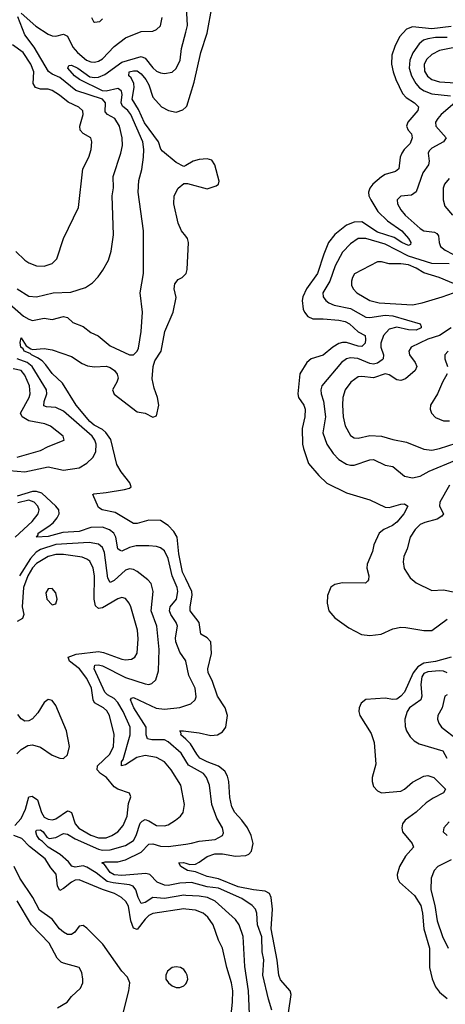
# Model space of a CAD drawing. Header units: inches. Extents: x 1552611 to 1694776, y 811966 to 917215.
# Tile 464 of 549: x 1649143 to 1651340, y 901680 to 906759. Entities that reach past the tile are written whole.
import ezdxf

# ---------------------------------------------------------------- set-up
doc = ezdxf.new("R2010")
doc.units = ezdxf.units.IN
doc.header["$MEASUREMENT"] = 0
doc.layers.add('B6940', color=7, linetype='Continuous')
doc.layers.add('B6950', color=7, linetype='Continuous')

msp = doc.modelspace()

# ---------------------------------------------------------------- linework, layer by layer
at = {"layer": 'B6940', "color": 5}
for points, elevation in [([(1649150, 906792.2), (1649225.6, 906725.6), (1649290, 906684.8), (1649310, 906676.5), (1649330, 906674.6), (1649370, 906685), (1649380.3, 906680.3), (1649390, 906674), (1649417.9, 906617.9), (1649440.7, 906590), (1649488.3, 906550), (1649510, 906541.2), (1649530, 906540.1), (1649550, 906545.5), (1649570, 906557.9), (1649630, 906621.7), (1649690, 906665.4), (1649770, 906698.8), (1649830, 906700.3), (1649850, 906708.9), (1649870, 906727.2), (1649879.1, 906770)], 760), ([(1649129.5, 905370), (1649190, 905332.6), (1649230, 905330.1), (1649315.3, 905350), (1649406.7, 905353.3), (1649483.1, 905376.9), (1649518.9, 905401.1), (1649548, 905432), (1649573, 905467), (1649600.9, 905519.1), (1649614.5, 905565.5), (1649627.2, 905650), (1649620.2, 905850), (1649627.8, 905892.2), (1649624.9, 905950), (1649665.4, 906070), (1649673, 906110), (1649672.4, 906150), (1649658.1, 906210), (1649634, 906250), (1649595.9, 906270), (1649584, 906284), (1649586.1, 906330), (1649570, 906349.9), (1649433.7, 906393.7), (1649350, 906460.6), (1649310, 906477.6), (1649291.5, 906491.5), (1649218, 906618), (1649170, 906681.2), (1649133.5, 906773.5)], 760), ([(1649513.4, 906770), (1649524.4, 906750), (1649530, 906745.7), (1649556.2, 906750), (1649570, 906763.8)], 780), ([(1649090, 905294), (1649163.2, 905230), (1649190, 905213.6), (1649210, 905208.1), (1649270, 905218.8), (1649310, 905212.9), (1649370, 905228.9), (1649390, 905222.7), (1649416.7, 905196.7), (1649470, 905176.5), (1649510, 905146), (1649547.8, 905127.8), (1649610, 905077.6), (1649710, 905030.4), (1649730, 905030.4), (1649749.6, 905050), (1649755.7, 905064.3), (1649770.8, 905150), (1649776.5, 905250), (1649765, 905350), (1649783, 905450), (1649781.7, 905670), (1649755, 905870), (1649757.5, 905930), (1649774.3, 905985.7), (1649781.7, 906050), (1649783.4, 906090), (1649778.1, 906130), (1649717, 906270), (1649701.5, 906290), (1649673.2, 906313.2), (1649666.5, 906330), (1649672.6, 906372.6), (1649667.8, 906390), (1649659, 906399), (1649650, 906404.5), (1649590, 906390), (1649570, 906392.5), (1649452.5, 906450), (1649425.4, 906470), (1649390.9, 906510), (1649396.9, 906523.1), (1649410, 906525), (1649443.5, 906510), (1649505.2, 906465.2), (1649530, 906460.3), (1649550, 906462.9), (1649582.7, 906477.3), (1649670, 906539.6), (1649770, 906569.6), (1649790, 906560.7), (1649830, 906510.9), (1649850, 906494.5), (1649870, 906484.5), (1649890, 906481.6), (1649930, 906488), (1649950, 906507.4), (1649971.3, 906550), (1649977.7, 906610), (1650000, 906694.9)], 740), ([(1649123.1, 905563.1), (1649170, 905519.3), (1649190, 905505.6), (1649230, 905490.2), (1649270, 905487.6), (1649310, 905502.2), (1649334.7, 905525.3), (1649369, 905630), (1649446.2, 905790), (1649468.2, 905990), (1649499.8, 906050), (1649511.9, 906090), (1649515.6, 906130), (1649509.8, 906149.8), (1649470, 906172.8), (1649455, 906190), (1649453.2, 906210), (1649470.5, 906270), (1649469, 906289), (1649447.6, 906307.6), (1649393.1, 906333.1), (1649348, 906370), (1649310, 906394), (1649290, 906400.6), (1649250, 906401.2), (1649225, 906410), (1649213.1, 906430), (1649216, 906490), (1649199.9, 906530), (1649161.8, 906590), (1649105.6, 906630)], 780), ([(1650000, 906007.2), (1649990, 906001.2), (1649950, 906023.1), (1649880.7, 906080.7), (1649871.7, 906091.7), (1649858.9, 906130), (1649786.9, 906226.9), (1649756.5, 906296.5), (1649724.1, 906350), (1649733.4, 906410), (1649731.7, 906430), (1649718.7, 906458.7), (1649707.2, 906470), (1649708.9, 906490), (1649730, 906496.3), (1649750, 906494.9), (1649770, 906479.4), (1649794.6, 906450), (1649810, 906422.7), (1649830, 906359.3), (1649875.4, 906310), (1649911.8, 906290), (1649950, 906281.9), (1649985.4, 906294.6), (1650000, 906307.5)], 720), ([(1650000, 905641.8), (1649977.6, 905670), (1649960.5, 905710), (1649938.9, 905810), (1649939.6, 905850), (1649960.9, 905890), (1649990, 905914.8), (1650000, 905914.4)], 720), ([(1650000, 903874.9), (1649983.2, 903910), (1649964.3, 904004.3), (1649955.4, 904090), (1649938.6, 904118.6), (1649910, 904150.5), (1649870, 904175.8), (1649810, 904178), (1649750, 904160.2), (1649730, 904160.2), (1649636.4, 904216.4), (1649569.4, 904230), (1649550, 904243.6), (1649520.9, 904310), (1649525.9, 904314.1), (1649590, 904319.3), (1649684.2, 904335.8), (1649710, 904342.8), (1649718.3, 904350), (1649712, 904370), (1649666.1, 904426.1), (1649644, 904464), (1649613.1, 904593.1), (1649588.5, 904630), (1649570, 904644.9), (1649527, 904667), (1649505.9, 904685.9), (1649434.8, 904770), (1649364.8, 904884.8), (1649310, 904934.4), (1649278.8, 904978.8), (1649259.4, 904999.4), (1649235.3, 905015.3), (1649204.2, 905030), (1649197.6, 905037.6), (1649165.4, 905050), (1649161.8, 905061.8), (1649149.6, 905070), (1649146, 905094), (1649150, 905117.3), (1649177.1, 905077.1), (1649200.7, 905060.7), (1649210, 905057.8), (1649270, 905063.2), (1649310, 905056.3), (1649410, 905021.9), (1649465.2, 904985.2), (1649492.8, 904972.8), (1649530, 904968.2), (1649590, 904971.4), (1649610, 904965.3), (1649632, 904950), (1649645.7, 904930), (1649651, 904910), (1649645.1, 904890), (1649622.5, 904850), (1649630, 904827.8), (1649750, 904736.2), (1649790, 904729.4), (1649830, 904708.7), (1649850, 904716.5), (1649860.5, 904770), (1649855, 904810), (1649837.7, 904857.7), (1649826.9, 904906.9), (1649832.3, 904970), (1649841.1, 904998.9), (1649873.4, 905050), (1649892.5, 905150), (1649936.1, 905250), (1649950, 905326), (1649940.8, 905370), (1649943.7, 905396.3), (1649960.8, 905419.2), (1649980.9, 905430), (1650000, 905448.3)], 720), ([(1649050, 904436.8), (1649170, 904427.1), (1649290, 904451.7), (1649370, 904435.3), (1649450, 904448.2), (1649489, 904471), (1649519.8, 904500.2), (1649535.9, 904530), (1649538.6, 904570), (1649531.6, 904590), (1649516.7, 904610), (1649370, 904740.4), (1649330, 904759.3), (1649281.7, 904761.7), (1649267.1, 904767.1), (1649269.2, 904789.3), (1649283, 904830), (1649281.7, 904850), (1649208.2, 904970), (1649181.8, 904990), (1649130.5, 905010.5)], 740), ([(1649130, 904502.9), (1649250, 904537.2), (1649290, 904557.8), (1649371.8, 904590), (1649368, 904610), (1649302.3, 904662.3), (1649273.6, 904673.6), (1649190.5, 904690.5), (1649156.1, 904710), (1649147.5, 904730), (1649192.6, 904810), (1649197, 904830), (1649193.1, 904870), (1649170, 904925.7), (1649150, 904949.9), (1649110, 904958.1)], 760), ([(1650000, 903452), (1649970, 903495.6), (1649949, 903550), (1649946.7, 903570), (1649958.3, 903630), (1649951.1, 903650), (1649923.6, 903690), (1649915.5, 903710), (1649919.1, 903730), (1649952.6, 903770), (1649960.1, 903810), (1649956.7, 903830), (1649930.6, 903890), (1649910, 903980.4), (1649890, 904019.8), (1649870, 904035.4), (1649850, 904041), (1649810, 904045.6), (1649744.5, 904044.5), (1649710, 904037.2), (1649670, 904018.3), (1649661.3, 904021.3), (1649649.9, 904029.9), (1649639.2, 904090), (1649629.6, 904109.6), (1649607.1, 904127.1), (1649570, 904140.6), (1649510, 904139.6), (1649450, 904119.3), (1649365.9, 904114.1), (1649290, 904094), (1649229.8, 904089.8), (1649238.5, 904101.5), (1649238, 904110), (1649294.2, 904145.8), (1649315.5, 904164.5), (1649337.1, 904190), (1649347.2, 904210), (1649345.6, 904230), (1649329.9, 904250), (1649256.9, 904316.9), (1649230, 904325.6), (1649210, 904325.3), (1649130, 904301.4)], 740), ([(1649119.7, 904090), (1649207.6, 904170), (1649238.9, 904210), (1649242.9, 904230), (1649236.1, 904250), (1649218.2, 904270), (1649190, 904280.2), (1649132.9, 904267.1)], 760), ([(1650000, 902241.5), (1649990, 902242), (1649890, 902226.2), (1649830, 902231.4), (1649790, 902205.5), (1649770, 902199.9), (1649754.7, 902230), (1649742.9, 902270), (1649728.9, 902288.9), (1649710, 902296.8), (1649625.9, 902305.9), (1649594.1, 902314.1), (1649538.4, 902358.4), (1649490, 902387.3), (1649470, 902394.1), (1649430, 902387), (1649412.7, 902392.7), (1649394.9, 902414.9), (1649352.5, 902452.5), (1649290.5, 902490), (1649260.5, 902520.5), (1649244.6, 902530), (1649231.4, 902550), (1649225.6, 902570), (1649230, 902579), (1649250, 902579.8), (1649264, 902570), (1649282.4, 902542.4), (1649296, 902536), (1649330, 902540.4), (1649370, 902560.8), (1649390, 902557.7), (1649430, 902532.8), (1649550, 902480.8), (1649570, 902475.3), (1649610, 902476.2), (1649690, 902499.9), (1649730, 902524.8), (1649743.8, 902550), (1649765.7, 902614.3), (1649774.7, 902625.3), (1649790, 902632.9), (1649810, 902626.5), (1649850, 902601.7), (1649890, 902599.7), (1649910, 902606.2), (1649948, 902630), (1649972.8, 902650), (1649987.1, 902670), (1649994.5, 902710), (1649974.8, 902810), (1649925.6, 902890), (1649890, 902931.2), (1649850, 902952.7), (1649790, 902963.7), (1649747.2, 902952.8), (1649690, 902915.3), (1649669.4, 902909.4), (1649669.4, 902930), (1649676.7, 902943.3), (1649712.7, 903070), (1649712.9, 903110), (1649677.4, 903190), (1649650, 903236.1), (1649630, 903256.9), (1649596.3, 903276.3), (1649582.1, 903290), (1649526.7, 903410), (1649530.7, 903429.3), (1649550, 903431.6), (1649570, 903426.7), (1649690, 903365.2), (1649790, 903332.3), (1649810, 903330.2), (1649825.5, 903334.5), (1649846.5, 903353.5), (1649859.7, 903400.3), (1649862.2, 903510), (1649851.1, 903630), (1649821.9, 903710), (1649831.8, 903810), (1649821.8, 903850), (1649804.7, 903870), (1649750, 903912.8), (1649730, 903923.4), (1649710, 903925.9), (1649690, 903919.6), (1649630, 903865.3), (1649610, 903856.5), (1649598.8, 903878.8), (1649581.1, 904010), (1649570, 904035.8), (1649550, 904052.8), (1649501.7, 904061.7), (1649330, 904052.7), (1649250, 904025.5), (1649228, 904012), (1649199.5, 903980.5), (1649142.9, 903890)], 760), ([(1649118.6, 902601.4), (1649150, 902637.5), (1649173.6, 902686.4), (1649189.9, 902750), (1649207.1, 902752.8), (1649234.2, 902734.3), (1649255.4, 902670), (1649270, 902644.7), (1649290, 902634.3), (1649312.1, 902632.1), (1649330, 902636.6), (1649390, 902678), (1649396.5, 902676.5), (1649410, 902669.1), (1649429.7, 902610), (1649448, 902588), (1649510, 902552.7), (1649550, 902537.8), (1649590, 902539), (1649619.3, 902550), (1649650, 902569.6), (1649677.2, 902602.8), (1649697.8, 902650), (1649704.1, 902715.9), (1649716.8, 902750), (1649709.8, 902769.8), (1649650, 902789.4), (1649630, 902802.5), (1649590.5, 902850), (1649559.8, 902870), (1649543, 902890), (1649545.2, 902910), (1649608.5, 902970), (1649626.8, 903010), (1649631.1, 903071.1), (1649606.6, 903170), (1649593.1, 903193.1), (1649576.5, 903210), (1649530, 903235.6), (1649522.9, 903250), (1649513.7, 903310), (1649490, 903360.2), (1649451.1, 903411.1), (1649400.9, 903450), (1649393.2, 903470), (1649434.7, 903485.3), (1649550, 903499.5), (1649575.2, 903495.2), (1649670, 903460.4), (1649690, 903456.4), (1649720, 903460), (1649736.8, 903470), (1649748.8, 903491.2), (1649754.6, 903565.4), (1649750.9, 903610), (1649716.7, 903730), (1649708.2, 903750), (1649690, 903773.8), (1649670, 903778.6), (1649650, 903771.7), (1649570, 903725.4), (1649550, 903722.4), (1649534.8, 903734.8), (1649526.8, 903770), (1649529.5, 903890), (1649522.5, 903930), (1649505.1, 903965.1), (1649490, 903976.9), (1649466.1, 903986.1), (1649370, 903999.7), (1649330, 904000.5), (1649290, 903990.2), (1649230, 903953.6), (1649210, 903931.5), (1649184.3, 903890), (1649162.9, 903830), (1649155.6, 903730), (1649163.7, 903690), (1649158.3, 903670), (1649130, 903655)], 780), ([(1649128.2, 902971.8), (1649150, 902995), (1649185.1, 903014.9), (1649210, 903018.8), (1649250, 903006.6), (1649310, 902965.9), (1649350, 902950.2), (1649370, 902947.6), (1649390, 902966.7), (1649399.9, 903010), (1649384.1, 903090), (1649330, 903220.7), (1649310, 903247.3), (1649290, 903252.3), (1649270, 903236.2), (1649237, 903183), (1649210, 903152.4), (1649190, 903141.4), (1649170, 903140.2), (1649150, 903153.3), (1649134.3, 903174.3)], 820), ([(1650000, 902936.7), (1649975.9, 902975.9), (1649910, 903034.5), (1649890, 903044.9), (1649824.6, 903044.6), (1649802.4, 903050), (1649796.6, 903070), (1649796, 903110), (1649731.9, 903210), (1649715.5, 903250), (1649720.5, 903259.5), (1649730, 903263.2), (1649848.1, 903208.1), (1649890, 903202.5), (1649969.3, 903210.7), (1650000, 903221)], 740), ([(1650000, 903046.9), (1649975.6, 903070), (1649976.9, 903076.9), (1649969.8, 903090), (1649988.8, 903091.2), (1650000, 903089.6)], 720), ([(1650000, 902171.2), (1649990, 902172.3), (1649830, 902148.4), (1649810, 902137.9), (1649790, 902119.7), (1649750, 902066.5), (1649730, 902072.1), (1649716.4, 902110), (1649705.3, 902185.3), (1649690.8, 902210.8), (1649669.1, 902230), (1649632.3, 902252.3), (1649571.3, 902271.3), (1649450, 902322.2), (1649430, 902320.6), (1649410, 902310.6), (1649370, 902277.1), (1649350, 902266.8), (1649338.7, 902290), (1649331.3, 902351.3), (1649303.7, 902383.7), (1649275, 902430), (1649194, 902494), (1649154.6, 902534.6), (1649112.2, 902550)], 780), ([(1650000, 902306.4), (1649970, 902305.3), (1649910, 902292.7), (1649890, 902294.4), (1649851.9, 902310), (1649814.2, 902350), (1649794.8, 902354.8), (1649670, 902344.8), (1649630, 902348), (1649610, 902360.6), (1649580.3, 902400.3), (1649566.6, 902410), (1649584.7, 902415.3), (1649650, 902415.4), (1649690, 902425.4), (1649770, 902465.3), (1649810, 902506.2), (1649830, 902507.6), (1649870, 902495.7), (1649910, 902493.6), (1650000, 902506.4)], 740), ([(1649667.7, 901592.3), (1649706.3, 901750), (1649711.8, 901790), (1649699.4, 901819.4), (1649670, 901851.5), (1649572.4, 901990), (1649490, 902072.2), (1649470, 902085.5), (1649450, 902083.1), (1649428.2, 902051.8), (1649410, 902039.7), (1649390, 902040.1), (1649370, 902051.2), (1649349.1, 902069.1), (1649310, 902118.8), (1649246.1, 902166.1), (1649211.1, 902230), (1649143.7, 902330), (1649114.3, 902390)], 820), ([(1650000, 902375.6), (1649975.1, 902390), (1649965.1, 902410), (1649988.8, 902411.2), (1650000, 902408)], 720), ([(1649337.6, 901662.4), (1649387.8, 901690), (1649410, 901719.3), (1649457.3, 901762.7), (1649468.6, 901790), (1649469.8, 901810), (1649464.2, 901844.2), (1649449.7, 901869.7), (1649370, 901892.2), (1649357.7, 901897.7), (1649337.3, 901917.3), (1649294.6, 901994.6), (1649203.2, 902090), (1649130, 902213.6)], 840), ([(1650000, 901843.3), (1649990, 901859.6), (1649972.7, 901870), (1649950, 901873.3), (1649930, 901869.5), (1649906, 901850), (1649897.1, 901830), (1649898, 901810), (1649910.5, 901790), (1649930, 901774.4), (1649950, 901766.3), (1649970, 901766.5), (1649990, 901775.8), (1650000, 901785.8)], 820)]:
    msp.add_lwpolyline(points, dxfattribs=dict(at, elevation=elevation))
at = {"layer": 'B6940', "color": 5, "elevation": 820}
msp.add_lwpolyline([(1649310, 903825.1), (1649290, 903823.6), (1649278.3, 903801.7), (1649282.8, 903770), (1649310, 903741.1), (1649330, 903745.5), (1649336.1, 903770), (1649330, 903802.7)], close=True, dxfattribs=at)
at = {"layer": 'B6950', "color": 5}
for points, elevation in [([(1650000, 906307.5), (1650006.6, 906313.4), (1650043, 906437), (1650077.5, 906590), (1650110.6, 906690), (1650137.1, 906830), (1650136.4, 906870), (1650103.7, 906990), (1650096.4, 907096.4), (1650090, 907103.7), (1650070, 907102), (1650010, 907078.9), (1650000, 907077.7)], 720), ([(1650000, 906694.9), (1650009.2, 906730), (1650003.8, 906823.8), (1650000, 906840.4)], 740), ([(1651370, 906724.6), (1651270, 906712.6), (1651170, 906722.4), (1651139.8, 906710), (1651103.6, 906670), (1651079.2, 906620.8), (1651064.4, 906575.6), (1651063.1, 906530), (1651070.1, 906490), (1651084, 906450), (1651118.7, 906378.7), (1651138.1, 906358.1), (1651180.7, 906330), (1651201.3, 906310), (1651198.6, 906290), (1651146.7, 906230), (1651140.2, 906210), (1651148.7, 906190), (1651165.1, 906170), (1651169.5, 906150), (1651159.2, 906120.8), (1651128.5, 906090), (1651115.6, 906070), (1651107.3, 906050), (1651100.2, 905990), (1651083.4, 905976.6), (1651030, 905960.6), (1651010, 905948.4), (1650965.3, 905910), (1650950.1, 905890), (1650943.4, 905870), (1650945.6, 905850), (1650955.1, 905830), (1650992.2, 905770), (1651041.3, 905721.3), (1651115.4, 905670), (1651150.6, 905630), (1651161.7, 905610), (1651159.8, 905600.2), (1651150, 905594), (1651115, 905610), (1651076.3, 905636.3), (1650990, 905663.2), (1650910, 905715.7), (1650870, 905714.7), (1650830, 905699.4), (1650770, 905651.8), (1650737, 905610), (1650712.2, 905550), (1650680.3, 905450), (1650622.8, 905370), (1650605.3, 905330), (1650602, 905310), (1650606.3, 905266.3), (1650612.6, 905250), (1650630, 905227.8), (1650656.4, 905216.4), (1650710, 905216.6), (1650790.6, 905210), (1650823, 905203), (1650845.1, 905190), (1650890, 905149.5), (1650926.9, 905130), (1650928.8, 905110), (1650926.8, 905090), (1650910, 905072.6), (1650890, 905074.3), (1650830, 905093.2), (1650810, 905093.9), (1650790, 905088), (1650759.2, 905070), (1650710, 905028.6), (1650648, 905010), (1650625.2, 904990), (1650590, 904933), (1650579.3, 904830), (1650582.6, 904810), (1650609.4, 904770), (1650616.6, 904750), (1650615.2, 904710), (1650600.7, 904650), (1650603.4, 904570), (1650607.3, 904547.3), (1650634.3, 904470), (1650687.3, 904407.3), (1650728.5, 904368.5), (1650830, 904317.8), (1650950, 904281.7), (1651030, 904244.7), (1651050, 904242), (1651110, 904260.2), (1651130, 904260.9), (1651146.4, 904250), (1651126, 904210), (1651090, 904166.5), (1651067.4, 904150), (1651023.1, 904130), (1650998.6, 904110), (1650971.3, 904050), (1650963.4, 904016.6), (1650936.9, 903950), (1650934.9, 903930), (1650946, 903890), (1650943.8, 903870), (1650938, 903862), (1650928.1, 903851.9), (1650810, 903854.7), (1650770, 903845.1), (1650750, 903832.2), (1650731.7, 903788.3), (1650729.5, 903750), (1650738.3, 903710), (1650770, 903673), (1650841.3, 903621.3), (1650907.7, 903587.7), (1650950, 903582.1), (1651009.6, 903590), (1651070, 903616.8), (1651110, 903625), (1651135.7, 903624.3), (1651230, 903607.5), (1651270, 903608.3), (1651350, 903666.9)], 720), ([(1651350, 906666.7), (1651290, 906667.3), (1651250, 906660.3), (1651227, 906653), (1651205.3, 906634.7), (1651172.4, 906587.6), (1651156.5, 906550), (1651154.2, 906510), (1651165.3, 906470), (1651187.8, 906430), (1651207.7, 906407.7), (1651231.5, 906391.5), (1651270, 906376), (1651366.8, 906366.8)], 740), ([(1651450, 906628.6), (1651310, 906599.5), (1651270, 906580.1), (1651244.2, 906555.8), (1651231.4, 906530), (1651233.2, 906493.2), (1651248, 906468), (1651270, 906451.2), (1651310, 906439.2), (1651450, 906430.1)], 760), ([(1651388.8, 906330), (1651318.8, 906270), (1651300.7, 906250), (1651290.1, 906230), (1651291.6, 906210), (1651344.7, 906150), (1651331.3, 906130), (1651270, 906096.4), (1651257, 906083), (1651251.2, 906070), (1651256.5, 906030), (1651253.2, 906010), (1651224.8, 905970), (1651190, 905871.1), (1651165.5, 905854.5), (1651110, 905849.6), (1651092, 905830), (1651093.6, 905810), (1651110, 905779), (1651133.7, 905750), (1651210, 905681.7), (1651230, 905670.1), (1651284, 905664), (1651296.8, 905656.8), (1651304.8, 905644.8), (1651308.3, 905610), (1651315.5, 905590), (1651339.2, 905570), (1651378.7, 905550)], 740), ([(1650000, 905914.4), (1650010, 905914), (1650110, 905887), (1650158, 905902), (1650169.5, 905910.5), (1650173, 905927), (1650149.7, 906010), (1650134.1, 906034.1), (1650110, 906042), (1650070, 906038.8), (1650038, 906030), (1650000, 906007.2)], 720), ([(1651360.3, 905939.7), (1651335.6, 905910), (1651329.5, 905890), (1651329.4, 905829.4), (1651337.5, 905797.5), (1651377.3, 905750)], 760), ([(1650000, 905448.3), (1650001.7, 905450), (1650007.6, 905470), (1650014.5, 905610), (1650009.4, 905630), (1650000, 905641.8)], 720), ([(1651360.6, 905499.4), (1651270, 905501.3), (1651150, 905538.7), (1651030, 905601.2), (1650930, 905630.8), (1650890.1, 905629.9), (1650850, 905602.5), (1650810, 905559.3), (1650771, 905490), (1650743.4, 905410), (1650708.5, 905350), (1650710.2, 905330), (1650723.2, 905310), (1650738.6, 905298.6), (1650766.6, 905286.5), (1650850, 905268.6), (1650930, 905225.5), (1650950, 905222.6), (1651030, 905235.4), (1651070, 905232.2), (1651210.6, 905190), (1651215.9, 905175.9), (1651215.8, 905170), (1651190, 905157), (1651150, 905159.9), (1651090, 905173.2), (1651050, 905163.3), (1651020.2, 905130), (1651006.6, 905090), (1651006.6, 905070), (1651021.3, 905030), (1651019.6, 905010), (1651014.9, 905005.1), (1650990, 904987.8), (1650970, 904982.8), (1650950, 904985.2), (1650888.4, 905011.6), (1650850, 905015.4), (1650830, 905010.4), (1650803.5, 904990), (1650703.5, 904870), (1650697.6, 904850), (1650699.5, 904830), (1650710.9, 904790.9), (1650721.1, 904710), (1650708.6, 904628.6), (1650728, 904570), (1650760.6, 904520.6), (1650790.5, 904490.6), (1650830, 904466), (1650850, 904460.8), (1650870, 904461.7), (1650950, 904489.4), (1650970, 904490.1), (1651030, 904460.7), (1651070, 904454.2), (1651130, 904404), (1651170, 904396.6), (1651210, 904405.1), (1651256.4, 904430), (1651390, 904485.6)], 740), ([(1651414.8, 905385.2), (1651307.8, 905430), (1651230, 905453), (1651190, 905477.1), (1651150, 905494.1), (1651110, 905500.4), (1651050, 905499.1), (1651010, 905509.8), (1650990.2, 905509.8), (1650872, 905448), (1650860.6, 905430), (1650855.5, 905410), (1650856.3, 905390), (1650864.1, 905370), (1650883.9, 905350), (1650950, 905311.3), (1650997.9, 905297.9), (1651171.5, 905288.5), (1651221.3, 905298.7), (1651324.2, 905330), (1651381.6, 905350)], 760), ([(1651370, 905169.9), (1651310, 905129.5), (1651250, 905110.9), (1651163.1, 905070), (1651151.3, 905050), (1651155.6, 905030), (1651184.6, 904990), (1651193.7, 904970), (1651185.2, 904950), (1651134.3, 904905.7), (1651110, 904897.3), (1651090, 904900.9), (1651050, 904926.6), (1651030, 904932.9), (1650970, 904912.4), (1650910, 904919.2), (1650890, 904917.1), (1650851.6, 904890), (1650823.5, 904850), (1650811.7, 904810), (1650809.6, 904770.4), (1650812.9, 904710), (1650823.8, 904663.8), (1650850, 904614.9), (1650870, 904602), (1650890, 904600.9), (1650950, 904613.4), (1651010, 904610.1), (1651070, 904592.7), (1651139.7, 904579.7), (1651230, 904543), (1651270, 904539.1), (1651310, 904546.8), (1651524.5, 904615.5)], 760), ([(1651354.2, 905050), (1651337.8, 905030), (1651337.3, 905022.7), (1651337.1, 905010), (1651352.2, 904970)], 780), ([(1651350, 904932.3), (1651324.9, 904890), (1651300.3, 904830), (1651263.1, 904770), (1651261.3, 904750), (1651268.5, 904730), (1651290, 904707.4), (1651330, 904690.3), (1651362, 904690)], 780), ([(1651362.5, 904357.5), (1651311.6, 904270), (1651310.7, 904250), (1651331.1, 904210), (1651322.9, 904197.2), (1651298, 904182), (1651233.9, 904166.1), (1651210, 904155.6), (1651184.2, 904130), (1651158.4, 904090), (1651142.6, 904030), (1651126, 903990), (1651123, 903963), (1651127.5, 903927.5), (1651159.5, 903879.5), (1651190, 903853.6), (1651270, 903814.4), (1651330, 903818.5), (1651390, 903805.5)], 740), ([(1650000, 903089.6), (1650070, 903079.8), (1650130, 903066.7), (1650163.7, 903070), (1650190, 903086), (1650206.9, 903110), (1650215.9, 903170), (1650204.1, 903210), (1650164.2, 903270), (1650136.2, 903350), (1650116.4, 903390), (1650114.9, 903410), (1650132.8, 903490), (1650129.5, 903549.5), (1650110, 903569.9), (1650077.8, 903590), (1650069.5, 903650), (1650023.6, 903710), (1650022.2, 903730), (1650033.2, 903790), (1650031.1, 903810), (1650000, 903874.9)], 720), ([(1650000, 903221), (1650026.6, 903230), (1650048.2, 903250), (1650053.4, 903266.6), (1650048.9, 903310), (1650015.5, 903375.5), (1650001.4, 903450), (1650000, 903452)], 740), ([(1651370, 903470.6), (1651290, 903449), (1651230, 903439.8), (1651198.6, 903421.4), (1651174.3, 903390), (1651129.8, 903290.2), (1651110, 903268.6), (1651090, 903254.5), (1651070, 903251.6), (1651030, 903259.4), (1650930, 903251.4), (1650906.6, 903233.4), (1650894.6, 903210), (1650892.9, 903190), (1650898.4, 903170), (1650956.7, 903076.7), (1650972.3, 903030), (1650981.9, 902918.1), (1650962.9, 902850), (1650962.2, 902830), (1650970, 902804.2), (1650990, 902780.8), (1651011.3, 902771.3), (1651110, 902779.8), (1651130, 902789.2), (1651170, 902826.2), (1651230, 902856.3), (1651250, 902860.9), (1651280.8, 902850), (1651340.4, 902790), (1651330.4, 902770), (1651276.8, 902743.2), (1651241.6, 902718.4), (1651190, 902670.4), (1651133, 902630), (1651119.7, 902610), (1651115.2, 902590), (1651119.1, 902570), (1651169.1, 902510), (1651175.3, 902490), (1651135.2, 902444.8), (1651104, 902390), (1651092.3, 902350), (1651093.8, 902330), (1651104, 902310), (1651181.2, 902241.2), (1651213.3, 902190), (1651222.8, 902150), (1651229.4, 902069.4), (1651259.1, 901970), (1651257.7, 901870), (1651272.1, 901812), (1651289.7, 901769.7), (1651310, 901742.7), (1651349.6, 901709.6)], 720), ([(1651349, 903390), (1651330, 903398.4), (1651310, 903400.8), (1651250, 903395.5), (1651230, 903386.4), (1651218.9, 903370), (1651213.6, 903330), (1651219.2, 903270), (1651213.3, 903250), (1651155.2, 903210), (1651143.5, 903190), (1651131, 903150), (1651132.7, 903112.7), (1651140.2, 903090), (1651159.5, 903059.5), (1651179.4, 903039.4), (1651204.3, 903024.3), (1651327.8, 902987.8), (1651348.7, 902950)], 740), ([(1651350, 903276.3), (1651337.4, 903270), (1651324.2, 903210), (1651301.5, 903170), (1651299.7, 903150), (1651306.7, 903130), (1651320.7, 903110), (1651404.5, 903044.5)], 760), ([(1650000, 902408), (1650021.9, 902401.9), (1650050, 902403.5), (1650070, 902412.8), (1650110, 902443.1), (1650150, 902455.9), (1650190, 902455.9), (1650256.6, 902443.4), (1650310, 902447), (1650325.2, 902454.8), (1650338.9, 902470), (1650347.8, 902510), (1650338.7, 902550), (1650318.8, 902590), (1650290.5, 902630), (1650254.1, 902670), (1650238.9, 902698.9), (1650227.3, 902747.3), (1650222.2, 902830), (1650216.2, 902856.2), (1650202.8, 902882.8), (1650168.7, 902908.7), (1650110, 902930.3), (1650073.8, 902950), (1650056.7, 902970), (1650024.1, 903024.1), (1650000, 903046.9)], 720), ([(1650000, 902506.4), (1650029.4, 902510.6), (1650070, 902520.8), (1650152, 902530), (1650189.7, 902550), (1650194.9, 902565.1), (1650190.6, 902590), (1650160.3, 902640.3), (1650135.7, 902710), (1650122.4, 902810), (1650106.8, 902850), (1650092.2, 902870), (1650014, 902914), (1650000, 902936.7)], 740), ([(1651359.5, 902620.5), (1651332.7, 902590), (1651328.7, 902570), (1651350.3, 902550.3)], 740), ([(1651370, 902425), (1651301.6, 902390), (1651282.8, 902370), (1651267.2, 902330), (1651265.7, 902270), (1651286.4, 902190), (1651297.5, 902110), (1651326.4, 902030), (1651355.5, 901970)], 740), ([(1650530, 901636), (1650543.6, 901730), (1650539.3, 901750), (1650490, 901805.8), (1650480.6, 901830), (1650471.7, 901908.3), (1650440.5, 902070), (1650448.3, 902170), (1650440.4, 902230), (1650432.1, 902252.1), (1650410, 902264.2), (1650350, 902270.2), (1650270, 902286.6), (1650170, 902327.1), (1650110, 902338.9), (1650050, 902363.5), (1650009.6, 902370), (1650000, 902375.6)], 720), ([(1650444.9, 901650), (1650427, 901707), (1650398.3, 901830), (1650403.4, 901910), (1650394.9, 901950), (1650392.3, 902027.7), (1650370.7, 902090), (1650366.5, 902150), (1650359.5, 902170), (1650343.7, 902190), (1650290, 902226.2), (1650170, 902278.3), (1650110, 902285), (1650030, 902307.4), (1650000, 902306.4)], 740), ([(1650330.4, 901590), (1650323.8, 901750), (1650304.5, 901875.5), (1650296.7, 902030), (1650275.6, 902090), (1650257.1, 902117.1), (1650152.3, 902212.3), (1650112.2, 902230), (1650070, 902238.1), (1650000, 902241.5)], 760), ([(1650000, 901486.7), (1650030, 901478.7), (1650090, 901450.7), (1650110, 901446.8), (1650144.2, 901455.8), (1650180.8, 901479.2), (1650203.8, 901516.2), (1650234.5, 901625.5), (1650241.8, 901690), (1650242.7, 901750), (1650236.3, 901790), (1650212, 901870), (1650190.5, 901970), (1650169.1, 902010), (1650142, 902090), (1650114.1, 902130), (1650090, 902149.9), (1650050, 902165.9), (1650000, 902171.2)], 780), ([(1650000, 901785.8), (1650004.2, 901790), (1650010.8, 901810), (1650008.2, 901830), (1650000, 901843.3)], 820)]:
    msp.add_lwpolyline(points, dxfattribs=dict(at, elevation=elevation))

doc.saveas('drawing.dxf')
